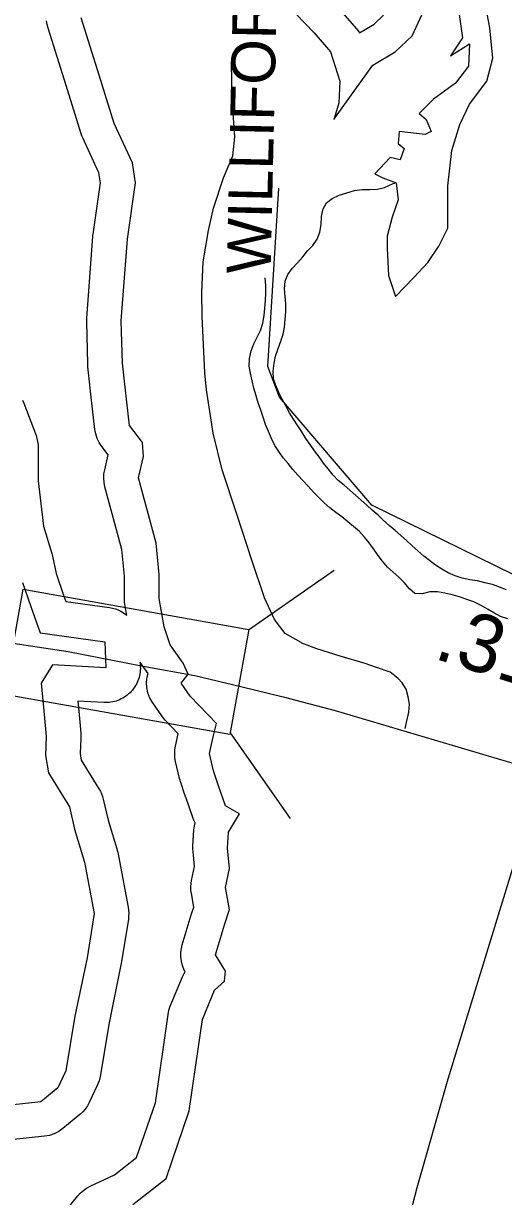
# Model space of a CAD drawing. Extents: x 1950930 to 2061844, y 904556 to 1017002.
# Drawn here: x 1969240 to 1970280, y 970276 to 972817 of the extents above; entities that cross this region are included whole.
import ezdxf

# ---------------------------------------------------------------- set-up
doc = ezdxf.new("R2010")
doc.units = 0
for name, color, linetype in [('Exist Hydrographic Buffer Line', 7, 'Continuous'), ('Exist Hydrographic Creek Single Shore', 7, 'Continuous'), ('Exist Hydrographic Lake Shore', 7, 'Continuous'), ('Exist Hydrographic Misc Water Feature', 7, 'Continuous'), ('Exist Road Non-System Type 51', 7, 'Continuous'), ('Exist Road Non-System Type 51 Label', 7, 'Continuous'), ('Exist Road Primary US Structure Standard Bridge CELL', 7, 'Continuous'), ('Exist Road Secondary Structure Standard Bridge CELL', 7, 'Continuous'), ('Exist Road Secondary Type 51 Attributed', 7, 'Continuous')]:
    doc.layers.add(name, color=color, linetype=linetype)

msp = doc.modelspace()

# ---------------------------------------------------------------- linework, layer by layer
at = {"layer": 'Exist Hydrographic Buffer Line'}
for points in [[(1969926.1, 972846.3), (1969962.1, 972804.9), (1969966.8, 972798.8), (1969967.8, 972797.3), (1969999.5, 972816), (1970019.9, 972835.2)], [(1969238.6, 972001.2), (1969241.3, 971994.9), (1969267.5, 971925.1), (1969269.5, 971918.7), (1969271, 971912.2), (1969271.9, 971905.5), (1969272.2, 971898.8), (1969272.2, 971826.9), (1969284, 971728.8), (1969301.8, 971669.6), (1969302.6, 971666.5), (1969303.3, 971663.5), (1969311.1, 971626.2), (1969326.9, 971579), (1969331.8, 971565.6), (1969426.7, 971552.2), (1969433.1, 971551), (1969439.4, 971549.3), (1969445.5, 971547), (1969451.4, 971544.2), (1969457, 971540.9), (1969462.3, 971537.1), (1969464.2, 971535.5), (1969460.1, 971558.5), (1969459.2, 971565.1), (1969458.9, 971571.7), (1969458.9, 971620.4), (1969453.3, 971678.2), (1969416.8, 971813.9), (1969414.9, 971823), (1969414.2, 971832.3), (1969414.7, 971841.6), (1969416.3, 971850.7), (1969423.9, 971883), (1969410, 971901.2), (1969404.5, 971909.6), (1969400.1, 971918.7), (1969396.9, 971928.3), (1969395.1, 971938.2), (1969388.6, 971994.9), (1969388.5, 971995), (1969388.5, 971995.2), (1969379.8, 972073.7), (1969379.5, 972076.9), (1969379.4, 972080.2), (1969377.2, 972171.7), (1969377.2, 972175.4), (1969377.4, 972179.1), (1969390.5, 972355.7), (1969390.7, 972358.2), (1969391, 972360.7), (1969406.9, 972472), (1969403.6, 972494.2), (1969368.8, 972569.5), (1969366.9, 972574), (1969365.3, 972578.6), (1969332.7, 972683.1), (1969293.5, 972807.3), (1969291.5, 972815.1), (1969290.3, 972823)], [(1969312.1, 970221.1), (1969357.9, 970277.8), (1969363.6, 970284.1), (1969370, 970289.8), (1969377.1, 970294.7), (1969384.6, 970298.7), (1969437.7, 970323.3), (1969485.4, 970360.9), (1969526, 970479.4), (1969553.3, 970670.8), (1969555.2, 970680), (1969558.3, 970688.9), (1969584.4, 970752.1), (1969588, 970759.7), (1969590.4, 970763.5), (1969588.4, 970767), (1969585.4, 970774.4), (1969583.1, 970782), (1969581.6, 970789.8), (1969580.9, 970797.7), (1969581.1, 970805.7), (1969582.2, 970813.6), (1969584.1, 970821.3), (1969603.7, 970886.7), (1969604, 970887.8), (1969604.4, 970888.9), (1969609.2, 970903.4), (1969603.9, 970932.5), (1969603, 970939.7), (1969602.7, 970946.9), (1969603.2, 970954.2), (1969604.3, 970961.3), (1969610.6, 970991.4), (1969607.4, 971023.5), (1969607.1, 971029.5), (1969607.2, 971035.6), (1969609.4, 971070.5), (1969610.5, 971079.5), (1969612.2, 971086.1), (1969609.4, 971091.5), (1969606.9, 971097.8), (1969591.7, 971141.4), (1969591.5, 971141.9), (1969591.3, 971142.4), (1969580.4, 971175.1), (1969579.4, 971178.4), (1969578.5, 971181.7), (1969569.8, 971218.7), (1969568.4, 971227), (1969567.8, 971235.4), (1969568.3, 971243.8), (1969569.6, 971252.2), (1969575.6, 971278.9), (1969547.4, 971308.2), (1969543.4, 971312.7), (1969539.8, 971317.5), (1969520.1, 971345.9), (1969514.2, 971356.1), (1969509.9, 971367.2), (1969507.5, 971378.8), (1969506.9, 971390.6), (1969508.1, 971402.4), (1969510, 971409.5), (1969497, 971427.5), (1969493, 971434.2), (1969493.3, 971424.1), (1969493.4, 971420.2), (1969493.2, 971416.3), (1969492.9, 971412.4), (1969492.3, 971408.6), (1969491.6, 971404.7), (1969490.6, 971401), (1969489.5, 971397.2), (1969488.1, 971393.6), (1969486.6, 971390), (1969484.9, 971386.5), (1969483, 971383.1), (1969480.9, 971379.8), (1969478.6, 971376.6), (1969476.2, 971373.5), (1969473.7, 971370.5), (1969471, 971367.7), (1969468.1, 971365.1), (1969465.1, 971362.6), (1969462, 971360.2), (1969458.8, 971358), (1969455.4, 971356), (1969452, 971354.2), (1969448.4, 971352.5), (1969444.8, 971351.1), (1969441.1, 971349.8), (1969437.4, 971348.7), (1969433.6, 971347.8), (1969429.7, 971347.1), (1969425.9, 971346.6), (1969422, 971346.3), (1969418.1, 971346.3), (1969414.2, 971346.4), (1969358.1, 971349.5), (1969360.1, 971328.2), (1969360.2, 971328), (1969360.2, 971327.7), (1969364.5, 971279.8), (1969364.8, 971274.4), (1969364.7, 971269), (1969363, 971236.1), (1969365.6, 971221.6), (1969403.8, 971159.7), (1969406.8, 971154.3), (1969409.4, 971148.7), (1969411.5, 971142.9), (1969413.1, 971136.9), (1969423.4, 971091.6), (1969444.4, 971022.1), (1969445.5, 971018.2), (1969446.4, 971014.1), (1969467.1, 970902.9), (1969468, 970896.6), (1969468.3, 970890.2), (1969468.1, 970883.8), (1969467.4, 970877.4), (1969452.2, 970781.5), (1969451.9, 970779.8), (1969451.5, 970778.1), (1969425.7, 970653), (1969406.3, 970536.7), (1969403.9, 970526.7), (1969400.2, 970517.1), (1969382.8, 970480.1), (1969378.8, 970472.8), (1969374.1, 970466), (1969368.7, 970459.7), (1969362.6, 970454.1), (1969325.6, 970423.6), (1969316.7, 970417.3), (1969307, 970412.3), (1969296.7, 970408.8), (1969286, 970406.9), (1969185.7, 970396)]]:
    msp.add_lwpolyline(points, dxfattribs=at)
at = {"layer": 'Exist Hydrographic Creek Single Shore'}
msp.add_lwpolyline([(1970302.2, 971623.3), (1969994.2, 971774.1), (1969794.3, 972008), (1969769.2, 972074.1), (1969793.5, 972460.4)], dxfattribs=at)
at = {"layer": 'Exist Hydrographic Lake Shore'}
for points in [[(1969830.2, 972838.6), (1969869.5, 972797.2), (1969905.4, 972755.7), (1969925, 972692.5), (1969922.8, 972644.5), (1969912, 972609.6), (1969957.7, 972672.9), (1969996.9, 972727.4), (1970044.9, 972755.7), (1970081.9, 972790.6), (1970108.1, 972847.3)], [(1970182.1, 972847.3), (1970190.9, 972786.3), (1970164.7, 972747), (1970206.1, 972773.2), (1970203.9, 972725.2), (1970175.6, 972688.1), (1970127.7, 972653.2), (1970097.2, 972622.7), (1970112.4, 972609.6), (1970123.3, 972583.5), (1970110.2, 972576.9), (1970053.6, 972583.5), (1970051.4, 972557.3), (1970064.5, 972546.4), (1970055.8, 972522.4), (1970034, 972526.8), (1970001.3, 972491.9), (1970018.7, 972483.2), (1970047, 972472.3), (1970051.4, 972435.2), (1970038.3, 972398.1), (1970027.4, 972356.7), (1970027.4, 972330.5), (1970030.7, 972271.6), (1970046, 972225.9), (1970085.2, 972267.3), (1970115.7, 972300), (1970139.7, 972334.9), (1970159.3, 972374.1), (1970159.3, 972465.7), (1970168, 972542), (1970185.4, 972598.7), (1970206.1, 972642.3), (1970243.2, 972692.5), (1970256.2, 972742.6), (1970249.7, 972808.1), (1970241, 972853.8)], [(1969463.1, 972003.4), (1969454.4, 972081.9), (1969452.2, 972173.5), (1969465.3, 972350.2), (1969482.7, 972472.3), (1969476.1, 972515.9), (1969436.9, 972600.9), (1969404.2, 972705.6), (1969365, 972829.9)], [(1969477.2, 970259), (1969549.1, 970315.7), (1969599.3, 970461.8), (1969627.6, 970660.2), (1969653.7, 970723.5), (1969675.5, 970743.1), (1969677.7, 970764.9), (1969655.9, 970799.8), (1969675.5, 970865.2), (1969686.4, 970897.9), (1969677.7, 970945.9), (1969686.4, 970987.3), (1969682.1, 971030.9), (1969684.2, 971065.8), (1969708.2, 971105.1), (1969677.7, 971122.5), (1969662.5, 971166.1), (1969651.6, 971198.8), (1969642.8, 971235.9), (1969651.6, 971275.2), (1969658.1, 971301.3), (1969601.4, 971360.2), (1969581.8, 971388.5), (1969597.1, 971408.2), (1969586.2, 971432.1), (1969557.9, 971471.4), (1969544.8, 971510.6), (1969533.9, 971571.7), (1969533.9, 971624), (1969527.4, 971691.6), (1969489.2, 971833.4), (1969500.1, 971879.2), (1969497.9, 971909.7), (1969469.6, 971946.8), (1969463.1, 972003.4)], [(1969238.6, 971606.6), (1969256.1, 971554.3), (1969276.8, 971497.6), (1969416.2, 971477.9), (1969418.4, 971421.3), (1969302.9, 971427.8), (1969278.9, 971388.5), (1969285.5, 971320.9), (1969289.8, 971273), (1969287.7, 971231.5), (1969294.2, 971194.5), (1969340, 971120.3), (1969350.9, 971072.4), (1969372.6, 971000.4), (1969393.3, 970889.2), (1969378.1, 970793.3), (1969351.9, 970666.8), (1969332.3, 970549), (1969314.9, 970512), (1969277.9, 970481.4), (1969177.6, 970470.5)]]:
    msp.add_lwpolyline(points, dxfattribs=at)
at = {"layer": 'Exist Hydrographic Misc Water Feature'}
for points in [[(1969812.5, 972273.8), (1969822.4, 972286.7), (1969833.9, 972298.8), (1969844.9, 972311.7), (1969855.6, 972324.6), (1969866.5, 972336.7), (1969875.9, 972350.4), (1969881.8, 972365.1), (1969884.5, 972382.2), (1969885.9, 972399.5), (1969889, 972415.8), (1969896.4, 972428.8), (1969908.5, 972438.4), (1969923.9, 972445.5), (1969940.7, 972450.9), (1969956.9, 972455.4), (1969973.3, 972457.6), (1969989.9, 972458.1), (1970006.5, 972458.5), (1970022.1, 972462.3), (1970040.6, 972470.9), (1970044.2, 972471.7)], [(1970289.1, 971528), (1970273.3, 971533.2), (1970258.9, 971540.9), (1970244.6, 971548.6), (1970230, 971557.1), (1970215.5, 971564.8), (1970200.3, 971570), (1970184.5, 971575.2), (1970168.5, 971579.6), (1970152.5, 971583.3), (1970136.5, 971586.1), (1970120.1, 971586.4), (1970103.3, 971581.9), (1970087.9, 971583), (1970075.8, 971593.1), (1970064.8, 971606.4), (1970052.9, 971618.2), (1970040.6, 971629), (1970028.7, 971640), (1970017.8, 971652.5), (1970008.2, 971665), (1969998.5, 971679.2), (1969988.9, 971692.5), (1969979, 971705), (1969967.6, 971716.8), (1969955, 971727.7), (1969942.3, 971737.8), (1969929.6, 971748.7), (1969916.5, 971758), (1969903.6, 971768.2), (1969891.3, 971779), (1969879.8, 971790.8), (1969868.3, 971802.5), (1969857, 971815), (1969845.8, 971826.8), (1969834.5, 971839.3), (1969823.6, 971851), (1969813.2, 971864.3), (1969802.9, 971876.8), (1969793.5, 971890.2), (1969784.7, 971903.5), (1969777.3, 971918.4), (1969770.5, 971933.3), (1969764.6, 971949), (1969759, 971964.8), (1969753.9, 971979.7), (1969748.6, 971995.4), (1969743.8, 972011.1), (1969739.1, 972027.6), (1969735.4, 972043.2), (1969732, 972059.7), (1969729.3, 972075.3), (1969729.7, 972091.7), (1969733.4, 972108), (1969738.9, 972123.5), (1969746.1, 972138.2), (1969753.3, 972152.7), (1969758.6, 972168.2), (1969761.7, 972184.6), (1969763.1, 972200.9), (1969764.4, 972217.3), (1969765.4, 972233.7), (1969765, 972250.1), (1969763.7, 972266.7)], [(1970286, 971590.4), (1970270.8, 971596.4), (1970255.5, 971602.5), (1970239.5, 971606.1), (1970223.1, 971609.8), (1970206.6, 971612.5), (1970190.4, 971616.1), (1970174.7, 971620.6), (1970159.9, 971627.5), (1970146.2, 971635.1), (1970132.6, 971644.4), (1970119.5, 971653.8), (1970106.8, 971663.8), (1970094.3, 971674.8), (1970081.8, 971685.6), (1970069.5, 971697.4), (1970057.2, 971708.3), (1970044.9, 971719.3), (1970032.4, 971730.1), (1970020.1, 971741.1), (1970008, 971752.1), (1969995.6, 971762.9), (1969983.6, 971773.8), (1969971.2, 971784.8), (1969959.2, 971795.8), (1969947.1, 971806.6), (1969934.3, 971817.5), (1969921.4, 971827.6), (1969910.6, 971839.3), (1969900.3, 971852.8), (1969890, 971865.3), (1969880.2, 971878.5), (1969870.4, 971891.9), (1969860.9, 971905.2), (1969851.5, 971918.6), (1969842.7, 971932.6), (1969834.1, 971946), (1969825.3, 971960.1), (1969816.6, 971974.2), (1969808.4, 971989.1), (1969800.6, 972003.3), (1969793.5, 972018.2), (1969786.9, 972033.1), (1969782, 972048), (1969781.2, 972064.4), (1969782.8, 972081.6), (1969786.3, 972097.1), (1969791.4, 972113.4), (1969797.4, 972129), (1969802.3, 972144.3), (1969805.4, 972159.9), (1969807, 972176.3), (1969808, 972192.6), (1969808.6, 972209.9), (1969807, 972226.3), (1969805.6, 972242.8), (1969806.6, 972259.2), (1969812.5, 972273.8)]]:
    msp.add_lwpolyline(points, dxfattribs=at)
at = {"layer": 'Exist Road Non-System Type 51'}
msp.add_lwpolyline([(1970066.6, 971289.9), (1970074.4, 971325.9), (1970075.8, 971342.8), (1970072.9, 971359), (1970069.1, 971375.2), (1970060.4, 971389.2), (1970050.8, 971399.6), (1970033.9, 971412.1), (1970004.4, 971422.4), (1969980, 971431.2), (1969926.2, 971446.7), (1969875.5, 971462.9), (1969843, 971475.4), (1969841.8, 971476.2), (1969806.8, 971496.2), (1969783.6, 971526.4), (1969762.4, 971573.1), (1969735.8, 971652.9), (1969702, 971754.7), (1969670.6, 971850.5), (1969651.1, 971929.8), (1969636.9, 972023.8), (1969632.8, 972060.5), (1969627.5, 972182.4), (1969626.2, 972235.6), (1969629.2, 972301.2), (1969641, 972368.7), (1969651.8, 972417.2), (1969673.6, 972482.9), (1969693.8, 972530.8), (1969697.9, 972572.2), (1969692.5, 972653.8), (1969690.8, 972733.1)], dxfattribs=at)
at = {"layer": 'Exist Road Secondary Structure Standard Bridge CELL'}
for p, q in [((1969727.7, 971503.9), (1969913.3, 971633.5)), ((1969688.1, 971281.1), (1969817.7, 971095.5))]:
    msp.add_line(p, q, dxfattribs=at)
msp.add_lwpolyline([(1969239.8, 971591.8), (1969727.9, 971505), (1969687.4, 971277), (1969199.3, 971363.8)], close=True, dxfattribs=at)
at = {"layer": 'Exist Road Secondary Type 51 Attributed'}
for points in [[(1969217, 971475.2), (1969337, 971457.1), (1969499.7, 971425.6)], [(1969499.7, 971425.6), (1969611, 971405), (1969711, 971381), (1969802.9, 971358.9), (1969915, 971328.9), (1970363.1, 971196.2)], [(1970363.1, 971196.2), (1970159.4, 970530.6), (1970092.3, 970295.4), (1970063.4, 970183.9)]]:
    msp.add_lwpolyline(points, dxfattribs=at)

# ---------------------------------------------------------------- texts
at = {"layer": 'Exist Road Non-System Type 51 Label'}
msp.add_text("  WILLIFORD'S POINT DR", height=95, rotation=88.707, dxfattribs=at).set_placement((1969773.7, 972203.8))
at = {"layer": 'Exist Road Primary US Structure Standard Bridge CELL'}
msp.add_text('.31', height=125, rotation=342.6171, dxfattribs=at).set_placement((1970125.8, 971442.9))

doc.saveas('drawing.dxf')
